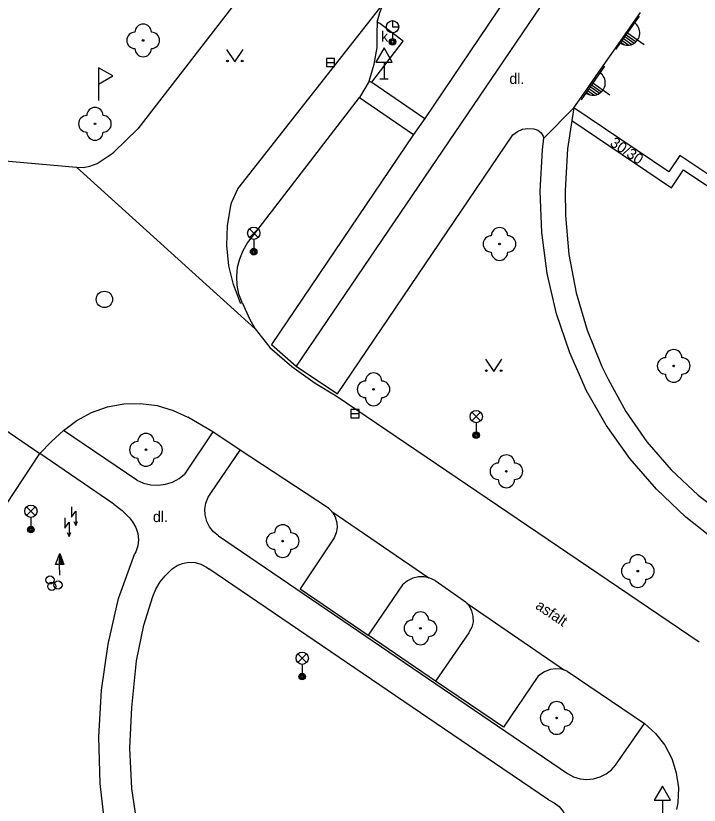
# Model space of a CAD drawing. Extents: x -539515 to -538098, y -1182060 to -1180157.
# Drawn here: x -538414.81 to -538373.14, y -1181584.35 to -1181536.18 of the extents above; entities that cross this region are included whole.
import ezdxf

# ---------------------------------------------------------------- set-up
doc = ezdxf.new("R2010")
doc.units = 0
for name, color, linetype in [('Vrstva 1', 7, 'Continuous'), ('Vrstva 13', 7, 'Continuous'), ('Vrstva 22', 7, 'Continuous'), ('Vrstva 24', 7, 'Continuous'), ('Vrstva 27', 7, 'Continuous'), ('Vrstva 28', 7, 'Continuous'), ('Vrstva 31', 7, 'Continuous'), ('Vrstva 33', 7, 'Continuous'), ('Vrstva 34', 7, 'Continuous'), ('Vrstva 36', 7, 'Continuous'), ('Vrstva 37', 7, 'Continuous'), ('Vrstva 40', 7, 'Continuous'), ('Vrstva 88', 7, 'Continuous')]:
    doc.layers.add(name, color=color, linetype=linetype)

msp = doc.modelspace()

# ---------------------------------------------------------------- linework, layer by layer
at = {"layer": 'Vrstva 1'}
for p, q in [((-538377.933, -1181537.724), (-538376.714, -1181535.981)), ((-538379.279, -1181539.646), (-538377.933, -1181537.724)), ((-538380.199, -1181540.96), (-538379.279, -1181539.646)), ((-538380.78, -1181541.79), (-538380.199, -1181540.96)), ((-538374.99, -1181545.7), (-538380.78, -1181541.79)), ((-538374.318, -1181544.706), (-538374.99, -1181545.7)), ((-538362.84, -1181552.407), (-538374.318, -1181544.706))]:
    msp.add_line(p, q, dxfattribs=at)
at = {"layer": 'Vrstva 13'}
for p, q in [((-538378.743, -1181525.974), (-538388.22, -1181540)), ((-538377.15, -1181527.22), (-538397.7, -1181557.56)), ((-538401.26, -1181546.73), (-538392.39, -1181535.43)), ((-538380.78, -1181541.79), (-538382.6, -1181543.65)), ((-538380.897, -1181542.559), (-538374.83, -1181546.68)), ((-538390.55, -1181543.42), (-538399.22, -1181556.24)), ((-538395.18, -1181559.25), (-538384.49, -1181543.44)), ((-538400.21, -1181555.27), (-538411.11, -1181545.41)), ((-538374.83, -1181546.68), (-538374.088, -1181545.583)), ((-538374.088, -1181545.583), (-538363.174, -1181552.905)), ((-538401.65, -1181547.58), (-538401.26, -1181546.73)), ((-538401.11, -1181553.71), (-538401.01, -1181553.67)), ((-538399.22, -1181556.24), (-538397.7, -1181557.56)), ((-538397.7, -1181557.56), (-538395.18, -1181559.25)), ((-538379.065, -1181557.574), (-538378.69, -1181558.34)), ((-538378.802, -1181561.153), (-538380, -1181559.06)), ((-538418.52, -1181559.36), (-538413.33, -1181562.88)), ((-538407.43, -1181564.52), (-538411.89, -1181561.48)), ((-538402.79, -1181561.57), (-538404.51, -1181564.15)), ((-538408.82, -1181565.98), (-538413.33, -1181562.88)), ((-538402.88, -1181565.25), (-538401.13, -1181562.68)), ((-538373.2, -1181565.428), (-538371.7, -1181566.58)), ((-538395.539, -1181566.414), (-538389.624, -1181570.467)), ((-538402.45, -1181567.9), (-538381.16, -1181582.41)), ((-538408.54, -1181571.74), (-538407.54, -1181568.99)), ((-538386.19, -1181581.39), (-538403.03, -1181569.93)), ((-538387.303, -1181572.014), (-538381.348, -1181576.099)), ((-538378.24, -1181581.91), (-538376.48, -1181579.35)), ((-538382.32, -1181584.02), (-538386.19, -1181581.39))]:
    msp.add_line(p, q, dxfattribs=at)
for points in [[(-538393.1, -1181540.22), (-538391.19, -1181537.73), (-538392.61, -1181536.64), (-538392.77, -1181536.57)], [(-538393.25, -1181540.16), (-538393.85, -1181541.16), (-538390.55, -1181543.42)], [(-538393.25, -1181540.16), (-538393.1, -1181540.22), (-538389.86, -1181542.44)], [(-538388.22, -1181540), (-538389.86, -1181542.44), (-538390.55, -1181543.42)], [(-538380.78, -1181541.79), (-538380.897, -1181542.559), (-538381.163, -1181544.304), (-538381.308, -1181546.844), (-538381.28, -1181548.36)], [(-538384.49, -1181543.44), (-538384.219, -1181543.237), (-538383.908, -1181543.103), (-538383.574, -1181543.045), (-538383.22, -1181543.07)], [(-538383.22, -1181543.07), (-538382.983, -1181543.158), (-538382.78, -1181543.32), (-538382.645, -1181543.526), (-538382.6, -1181543.65)], [(-538382.397, -1181551.896), (-538382.731, -1181549.392), (-538382.827, -1181546.868), (-538382.682, -1181544.347), (-538382.6, -1181543.65)], [(-538401.11, -1181553.71), (-538401.54, -1181552.575), (-538401.81, -1181551.44), (-538401.938, -1181550.187), (-538401.898, -1181548.974), (-538401.699, -1181547.777), (-538401.65, -1181547.58)], [(-538381.28, -1181548.36), (-538381.078, -1181550.735), (-538380.638, -1181553.079), (-538379.965, -1181555.366), (-538379.065, -1181557.574)], [(-538380, -1181559.06), (-538381.025, -1181556.752), (-538381.826, -1181554.356), (-538382.397, -1181551.896)], [(-538378.69, -1181558.34), (-538377.609, -1181560.321), (-538376.323, -1181562.177), (-538374.848, -1181563.886), (-538373.2, -1181565.428)], [(-538372, -1181568.31), (-538373.953, -1181566.776), (-538375.748, -1181565.061), (-538377.37, -1181563.181), (-538378.802, -1181561.153)], [(-538407.43, -1181564.52), (-538407.015, -1181564.696), (-538406.576, -1181564.797), (-538406.126, -1181564.818), (-538405.679, -1181564.76), (-538405.25, -1181564.624), (-538404.851, -1181564.414), (-538404.51, -1181564.15)], [(-538402.45, -1181567.9), (-538402.746, -1181567.662), (-538402.985, -1181567.367), (-538403.157, -1181567.028), (-538403.26, -1181566.63), (-538403.275, -1181566.282), (-538403.214, -1181565.907), (-538403.076, -1181565.553), (-538402.88, -1181565.25)], [(-538408.82, -1181565.98), (-538408.324, -1181566.367), (-538407.881, -1181566.815), (-538407.68, -1181567.06)], [(-538407.68, -1181567.06), (-538407.49, -1181567.394), (-538407.372, -1181567.76), (-538407.333, -1181568.143), (-538407.374, -1181568.525), (-538407.492, -1181568.891), (-538407.54, -1181568.99)], [(-538405.53, -1181570.19), (-538405.271, -1181569.922), (-538404.96, -1181569.715), (-538404.65, -1181569.59), (-538404.245, -1181569.521), (-538403.873, -1181569.541), (-538403.513, -1181569.641), (-538403.183, -1181569.814), (-538403.03, -1181569.93)], [(-538406.45, -1181571.62), (-538406.267, -1181571.155), (-538406, -1181570.71), (-538405.691, -1181570.343), (-538405.53, -1181570.19)], [(-538407.66, -1181577.77), (-538407.443, -1181575.544), (-538406.99, -1181573.354), (-538406.45, -1181571.62)], [(-538409.575, -1181577.334), (-538409.175, -1181574.512), (-538408.54, -1181571.74)], [(-538409.34, -1181585.86), (-538409.658, -1181583.028), (-538409.736, -1181580.179), (-538409.575, -1181577.334)], [(-538407.722, -1181583.334), (-538407.844, -1181580.86), (-538407.727, -1181578.385), (-538407.66, -1181577.77)], [(-538381.16, -1181582.41), (-538380.795, -1181582.606), (-538380.399, -1181582.728), (-538379.986, -1181582.773), (-538379.573, -1181582.737), (-538379.175, -1181582.623), (-538378.805, -1181582.435), (-538378.479, -1181582.179), (-538378.24, -1181581.91)], [(-538404.89, -1181592.77), (-538405.938, -1181590.525), (-538406.764, -1181588.19), (-538407.361, -1181585.785), (-538407.722, -1181583.334)], [(-538382.32, -1181584.02), (-538381.975, -1181584.19), (-538381.673, -1181584.427), (-538381.427, -1181584.721), (-538381.246, -1181585.06), (-538381.139, -1181585.429), (-538381.111, -1181585.812), (-538381.163, -1181586.193), (-538381.292, -1181586.554), (-538381.494, -1181586.881), (-538381.65, -1181587.06)]]:
    msp.add_lwpolyline(points, dxfattribs=at)
at = {"layer": 'Vrstva 22'}
for centre in [(-538407.04, -1181537.68), (-538409.98, -1181542.77), (-538385.31, -1181550.1), (-538374.69, -1181557.54), (-538392.99, -1181558.97), (-538406.87, -1181562.66), (-538384.89, -1181563.97), (-538398.53, -1181568.23), (-538376.88, -1181570.06), (-538390.13, -1181573.55), (-538381.83, -1181579.02)]:
    msp.add_circle(centre, 0.05, dxfattribs=at)
for centre, start, end in [((-538407.04, -1181537.18), 0, 180), ((-538407.54, -1181537.68), 90, 270), ((-538406.54, -1181537.68), 270, 90), ((-538407.04, -1181538.18), 180, 0), ((-538409.98, -1181542.27), 0, 180), ((-538410.48, -1181542.77), 90, 270), ((-538409.48, -1181542.77), 270, 90), ((-538409.98, -1181543.27), 180, 0), ((-538385.31, -1181549.6), 0, 180), ((-538385.81, -1181550.1), 90, 270), ((-538384.81, -1181550.1), 270, 90), ((-538385.31, -1181550.6), 180, 0), ((-538374.69, -1181557.04), 0, 180), ((-538375.19, -1181557.54), 90, 270), ((-538374.19, -1181557.54), 270, 90), ((-538392.99, -1181558.47), 0, 180), ((-538374.69, -1181558.04), 180, 0), ((-538393.49, -1181558.97), 90, 270), ((-538392.49, -1181558.97), 270, 90), ((-538392.99, -1181559.47), 180, 0), ((-538406.87, -1181562.16), 0, 180), ((-538407.37, -1181562.66), 90, 270), ((-538406.37, -1181562.66), 270, 90), ((-538406.87, -1181563.16), 180, 0), ((-538384.89, -1181563.47), 0, 180), ((-538385.39, -1181563.97), 90, 270), ((-538384.39, -1181563.97), 270, 90), ((-538384.89, -1181564.47), 180, 0), ((-538398.53, -1181567.73), 0, 180), ((-538399.03, -1181568.23), 90, 270), ((-538398.03, -1181568.23), 270, 90), ((-538398.53, -1181568.73), 180, 0), ((-538376.88, -1181569.56), 0, 180), ((-538377.38, -1181570.06), 90, 270), ((-538376.38, -1181570.06), 270, 90), ((-538376.88, -1181570.56), 180, 0), ((-538390.13, -1181573.05), 0, 180), ((-538390.63, -1181573.55), 90, 270), ((-538389.63, -1181573.55), 270, 90), ((-538390.13, -1181574.05), 180, 0), ((-538381.83, -1181578.52), 0, 180), ((-538382.33, -1181579.02), 90, 270), ((-538381.33, -1181579.02), 270, 90), ((-538381.83, -1181579.52), 180, 0)]:
    msp.add_arc(centre, 0.5, start, end, dxfattribs=at)
at = {"layer": 'Vrstva 24'}
for p, q in [((-538411.4, -1181566.144), (-538411.4, -1181566.77)), ((-538411.81, -1181566.814), (-538411.81, -1181567.44)), ((-538411.4, -1181566.77), (-538411.15, -1181566.395)), ((-538411.15, -1181566.395), (-538411.15, -1181567.27)), ((-538411.81, -1181567.44), (-538411.56, -1181567.065)), ((-538411.56, -1181567.065), (-538411.56, -1181567.94)), ((-538411.26, -1181567.025), (-538411.15, -1181567.27)), ((-538411.15, -1181567.27), (-538411.04, -1181567.025)), ((-538411.67, -1181567.695), (-538411.56, -1181567.94)), ((-538411.56, -1181567.94), (-538411.45, -1181567.695))]:
    msp.add_line(p, q, dxfattribs=at)
at = {"layer": 'Vrstva 27'}
for p, q in [((-538395.87, -1181539.03), (-538395.37, -1181539.03)), ((-538394.37, -1181560.45), (-538393.87, -1181560.45))]:
    msp.add_line(p, q, dxfattribs=at)
for points in [[(-538395.87, -1181539.28), (-538395.37, -1181539.28), (-538395.37, -1181538.78), (-538395.87, -1181538.78)], [(-538394.37, -1181560.7), (-538393.87, -1181560.7), (-538393.87, -1181560.2), (-538394.37, -1181560.2)]]:
    msp.add_lwpolyline(points, close=True, dxfattribs=at)
msp.add_circle((-538409.4, -1181553.48), 0.5, dxfattribs=at)
at = {"layer": 'Vrstva 28'}
for p, q in [((-538412.381, -1181569.658), (-538412.13, -1181568.984)), ((-538412.131, -1181569.658), (-538412.381, -1181569.658)), ((-538412.13, -1181570.31), (-538412.131, -1181569.659))]:
    msp.add_line(p, q, dxfattribs=at)
for points in [[(-538411.88, -1181569.659), (-538412.131, -1181569.659), (-538412.13, -1181568.984), (-538411.88, -1181569.659)], [(-538411.937, -1181569.619), (-538412.091, -1181569.619), (-538412.09, -1181569.206)], [(-538411.995, -1181569.579), (-538412.051, -1181569.579), (-538412.051, -1181569.429)]]:
    msp.add_lwpolyline(points, close=True, dxfattribs=at)
for centre in [(-538412.72, -1181570.6), (-538412.23, -1181570.91), (-538412.61, -1181570.99)]:
    msp.add_circle(centre, 0.25, dxfattribs=at)
at = {"layer": 'Vrstva 31'}
msp.add_line((-538409.76, -1181540.35), (-538409.76, -1181541.35), dxfattribs=at)
msp.add_lwpolyline([(-538409.76, -1181539.35), (-538409.76, -1181540.35), (-538408.894, -1181539.85)], close=True, dxfattribs=at)
at = {"layer": 'Vrstva 33'}
for p, q in [((-538391.83, -1181537.22), (-538391.83, -1181537.57)), ((-538400.565, -1181549.71), (-538400.035, -1181549.18)), ((-538400.565, -1181549.18), (-538400.035, -1181549.71)), ((-538400.3, -1181549.82), (-538400.3, -1181550.57)), ((-538386.995, -1181560.9), (-538386.465, -1181560.37)), ((-538386.995, -1181560.37), (-538386.465, -1181560.9)), ((-538386.73, -1181561.01), (-538386.73, -1181561.76)), ((-538414.145, -1181566.67), (-538413.615, -1181566.14)), ((-538414.145, -1181566.14), (-538413.615, -1181566.67)), ((-538413.88, -1181566.78), (-538413.88, -1181567.53)), ((-538397.605, -1181575.64), (-538397.075, -1181575.11)), ((-538397.605, -1181575.11), (-538397.075, -1181575.64)), ((-538397.34, -1181575.75), (-538397.34, -1181576.5))]:
    msp.add_line(p, q, dxfattribs=at)
msp.add_lwpolyline([(-538391.83, -1181536.47), (-538391.83, -1181536.845), (-538391.455, -1181536.845)], dxfattribs=at)
for centre, radius in [((-538391.83, -1181536.845), 0.375), ((-538391.83, -1181537.77), 0.2), ((-538391.83, -1181537.77), 0.145), ((-538391.83, -1181537.77), 0.0876), ((-538400.3, -1181549.445), 0.375), ((-538400.3, -1181550.57), 0.2), ((-538400.3, -1181550.57), 0.145), ((-538400.3, -1181550.57), 0.0876), ((-538386.73, -1181560.635), 0.375), ((-538386.73, -1181561.76), 0.2), ((-538386.73, -1181561.76), 0.145), ((-538386.73, -1181561.76), 0.0876), ((-538413.88, -1181566.405), 0.375), ((-538413.88, -1181567.53), 0.2), ((-538413.88, -1181567.53), 0.145), ((-538413.88, -1181567.53), 0.0876), ((-538397.34, -1181575.375), 0.375), ((-538397.34, -1181576.5), 0.2), ((-538397.34, -1181576.5), 0.145), ((-538397.34, -1181576.5), 0.0876)]:
    msp.add_circle(centre, radius, dxfattribs=at)
at = {"layer": 'Vrstva 34'}
for p, q in [((-538392.35, -1181539.002), (-538392.35, -1181540.02)), ((-538392.6, -1181540.02), (-538392.1, -1181540.02)), ((-538375.38, -1181584.042), (-538375.38, -1181585.06))]:
    msp.add_line(p, q, dxfattribs=at)
for points in [[(-538392.85, -1181539.002), (-538391.85, -1181539.002), (-538392.35, -1181538.136)], [(-538375.88, -1181584.042), (-538374.88, -1181584.042), (-538375.38, -1181583.176)]]:
    msp.add_lwpolyline(points, close=True, dxfattribs=at)
at = {"layer": 'Vrstva 36'}
for points in [[(-538401.949, -1181538.239), (-538401.449, -1181538.989), (-538400.949, -1181538.239)], [(-538386.162, -1181557.126), (-538385.662, -1181557.876), (-538385.162, -1181557.126)]]:
    msp.add_lwpolyline(points, dxfattribs=at)
for centre in [(-538401.899, -1181538.939), (-538401, -1181538.939), (-538386.112, -1181557.826), (-538385.213, -1181557.826)]:
    msp.add_circle(centre, 0.05, dxfattribs=at)
at = {"layer": 'Vrstva 37'}
for p, q in [((-538376.8, -1181536.193), (-538378.23, -1181538.243)), ((-538377.595, -1181537.333), (-538376.984, -1181537.759)), ((-538377.515, -1181537.218), (-538376.483, -1181537.938)), ((-538377.916, -1181537.792), (-538377.688, -1181537.951)), ((-538377.835, -1181537.677), (-538377.42, -1181537.967)), ((-538377.755, -1181537.562), (-538377.239, -1181537.923)), ((-538377.675, -1181537.448), (-538377.098, -1181537.85)), ((-538378.903, -1181539.245), (-538380.333, -1181541.295)), ((-538379.618, -1181540.27), (-538378.586, -1181540.99)), ((-538379.938, -1181540.729), (-538379.523, -1181541.019)), ((-538379.858, -1181540.614), (-538379.342, -1181540.975)), ((-538379.778, -1181540.5), (-538379.201, -1181540.902)), ((-538379.698, -1181540.385), (-538379.087, -1181540.811)), ((-538380.019, -1181540.844), (-538379.791, -1181541.003))]:
    msp.add_line(p, q, dxfattribs=at)
for centre in [(-538377.508, -1181537.223), (-538379.611, -1181540.275)]:
    msp.add_arc(centre, 0.75, 234.4699, 55.716, dxfattribs=at)
at = {"layer": 'Vrstva 88'}
for p, q in [((-538400.89, -1181534.7), (-538407.37, -1181543.07)), ((-538392.77, -1181536.57), (-538392.78, -1181536.91)), ((-538400.37, -1181549.64), (-538393.85, -1181541.16)), ((-538407.37, -1181543.07), (-538408.82, -1181544.5)), ((-538418.56, -1181544.74), (-538411.11, -1181545.41)), ((-538395.28, -1181559.36), (-538373.13, -1181574.37)), ((-538402.79, -1181561.57), (-538404.32, -1181560.67)), ((-538401.13, -1181562.68), (-538402.79, -1181561.57)), ((-538427.12, -1181583.68), (-538413.33, -1181562.88)), ((-538395.74, -1181566.22), (-538401.13, -1181562.68)), ((-538395.51, -1181568.21), (-538397.46, -1181571.14)), ((-538389.24, -1181570.64), (-538387.66, -1181571.74)), ((-538397.46, -1181571.14), (-538393.32, -1181573.97)), ((-538391.22, -1181570.9), (-538393.32, -1181573.97)), ((-538389.22, -1181576.77), (-538393.32, -1181573.97)), ((-538387.19, -1181573.82), (-538389.22, -1181576.77)), ((-538381.19, -1181576.16), (-538376.48, -1181579.35)), ((-538385.07, -1181579.58), (-538389.22, -1181576.77)), ((-538382.97, -1181576.5), (-538385.07, -1181579.58))]:
    msp.add_line(p, q, dxfattribs=at)
for points in [[(-538392.77, -1181536.57), (-538392.608, -1181535.967), (-538392.39, -1181535.43), (-538392.061, -1181534.846), (-538391.77, -1181534.45)], [(-538393.25, -1181540.16), (-538392.944, -1181539.136), (-538392.775, -1181538.119), (-538392.765, -1181537.089), (-538392.78, -1181536.91)], [(-538409.85, -1181545.2), (-538408.921, -1181544.58), (-538408.82, -1181544.5)], [(-538411.11, -1181545.41), (-538410.694, -1181545.426), (-538410.283, -1181545.361), (-538409.85, -1181545.2)], [(-538401.01, -1181553.67), (-538401.196, -1181553.156), (-538401.304, -1181552.62), (-538401.334, -1181552.075), (-538401.28, -1181551.51), (-538401.154, -1181550.999), (-538400.949, -1181550.493), (-538400.672, -1181550.022), (-538400.37, -1181549.64)], [(-538401.01, -1181553.67), (-538400.542, -1181554.709), (-538400.21, -1181555.27), (-538399.31, -1181556.42)], [(-538399.31, -1181556.42), (-538397.978, -1181557.574), (-538396.546, -1181558.602), (-538395.28, -1181559.36)], [(-538411.89, -1181561.48), (-538411.078, -1181560.861), (-538410.18, -1181560.376), (-538409.217, -1181560.038), (-538408.214, -1181559.853), (-538407.193, -1181559.828), (-538406.181, -1181559.962), (-538405.203, -1181560.252), (-538404.32, -1181560.67)], [(-538411.89, -1181561.48), (-538412.63, -1181562.15), (-538413.33, -1181562.88)], [(-538395.74, -1181566.22), (-538395.539, -1181566.414), (-538395.503, -1181566.458), (-538395.329, -1181566.745), (-538395.22, -1181567.11), (-538395.205, -1181567.401), (-538395.261, -1181567.732), (-538395.394, -1181568.04), (-538395.51, -1181568.21)], [(-538389.24, -1181570.64), (-538389.56, -1181570.488), (-538389.624, -1181570.467), (-538389.905, -1181570.411), (-538390.259, -1181570.413), (-538390.604, -1181570.495), (-538390.921, -1181570.651), (-538391.22, -1181570.9)], [(-538387.66, -1181571.74), (-538387.386, -1181571.934), (-538387.303, -1181572.014), (-538387.165, -1181572.187), (-538387.009, -1181572.485), (-538386.93, -1181572.8), (-538386.927, -1181573.147), (-538387.005, -1181573.474), (-538387.157, -1181573.773), (-538387.19, -1181573.82)], [(-538381.19, -1181576.16), (-538381.348, -1181576.099), (-538381.527, -1181576.051), (-538381.881, -1181576.021), (-538382.23, -1181576.07), (-538382.563, -1181576.197), (-538382.857, -1181576.394), (-538382.97, -1181576.5)], [(-538376.48, -1181579.35), (-538375.801, -1181579.965), (-538375.239, -1181580.689), (-538374.811, -1181581.499), (-538374.531, -1181582.371), (-538374.406, -1181583.279), (-538374.441, -1181584.194), (-538374.51, -1181584.61)]]:
    msp.add_lwpolyline(points, dxfattribs=at)

# ---------------------------------------------------------------- texts
at = {"layer": 'Vrstva 40'}
for s, p in [('k.', (-538392.532, -1181537.76)), ('dl.', (-538384.711, -1181540.334)), ('dl.', (-538406.446, -1181567.067))]:
    msp.add_text(s, height=0.65, dxfattribs=at).set_placement(p)
for s, rotation, p in [('30/30', 325.8108, (-538378.624, -1181544.065)), ('asfalt', 325.9966, (-538383.171, -1181572.307))]:
    msp.add_text(s, height=0.65, rotation=rotation, dxfattribs=at).set_placement(p)

doc.saveas('drawing.dxf')
